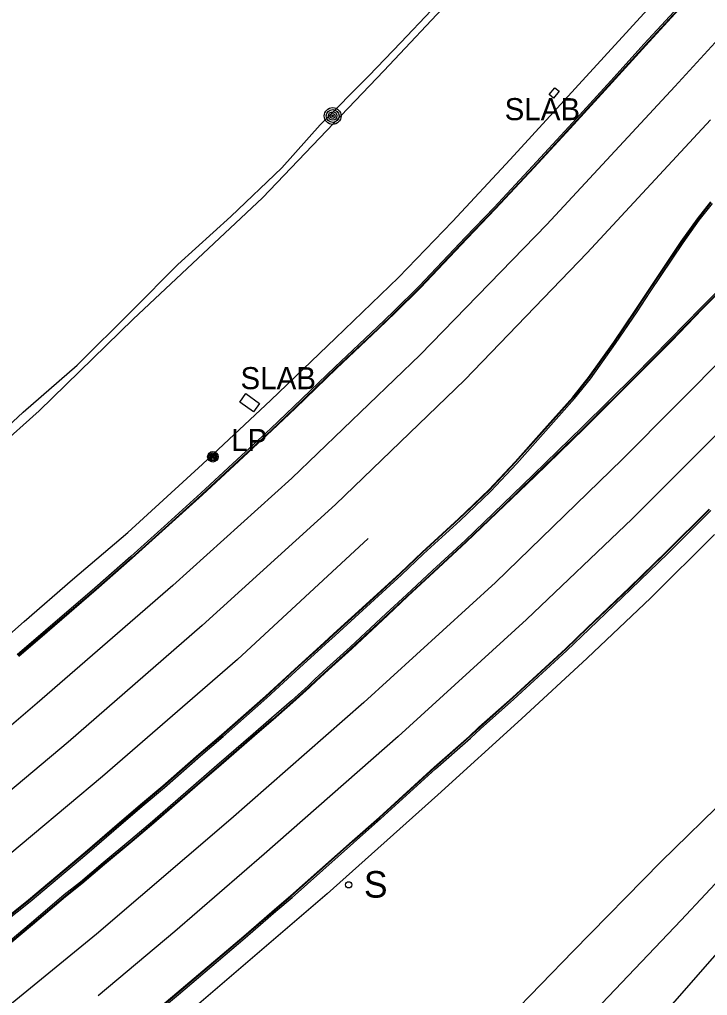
# Model space of a CAD drawing. Extents: x 368532 to 392481, y 10654822 to 10676899.
# Drawn here: x 390273.6 to 390429.4, y 10659260.8 to 10659481.7 of the extents above; entities that cross this region are included whole.
import ezdxf

# ---------------------------------------------------------------- set-up
doc = ezdxf.new("R2010")
doc.units = 0
for name, color, linetype in [('p_dtm retaining wall', 7, 'Continuous'), ('p_dtm sidewalk', 7, 'Continuous'), ('p_dtm slab', 7, 'Continuous'), ('p_road - paved curb', 7, 'Continuous'), ('p_road dirt road', 7, 'Continuous'), ('p_road general road feature', 7, 'Continuous'), ('p_road paint stripe', 7, 'Continuous'), ('p_structure building', 7, 'Continuous'), ('p_structure fence', 7, 'Continuous'), ('p_structure sign', 7, 'Continuous'), ('p_utility general pole', 7, 'Continuous')]:
    doc.layers.add(name, color=color, linetype=linetype)

msp = doc.modelspace()

# ---------------------------------------------------------------- linework, layer by layer
at = {"layer": 'p_dtm retaining wall'}
for p, q in [((390430.99, 10659365.13), (390416.51, 10659350.81)), ((390416.51, 10659350.81), (390402.14, 10659337.12)), ((390402.14, 10659337.12), (390387.22, 10659323.43)), ((390387.22, 10659323.43), (390368.31, 10659306.18)), ((390368.31, 10659306.18), (390343.25, 10659283.76)), ((390343.25, 10659283.76), (390321.58, 10659265.19)), ((390321.58, 10659265.19), (390300.65, 10659247.37))]:
    msp.add_line(p, q, dxfattribs=at)
at = {"layer": 'p_dtm sidewalk'}
for p, q in [((390399.41, 10659466.13), (390420.35, 10659489.05)), ((390384.64, 10659450.02), (390399.41, 10659466.13)), ((390371.62, 10659436), (390384.64, 10659450.02)), ((390359.35, 10659423.31), (390371.62, 10659436)), ((390345.1, 10659409.56), (390359.35, 10659423.31)), ((390330.46, 10659395.5), (390345.1, 10659409.56)), ((390315, 10659381.07), (390330.46, 10659395.5)), ((390298.08, 10659365.55), (390315, 10659381.07)), ((390285.59, 10659354.94), (390298.08, 10659365.55)), ((390274.64, 10659345.42), (390285.59, 10659354.94)), ((390258.25, 10659331.16), (390274.64, 10659345.42))]:
    msp.add_line(p, q, dxfattribs=at)
at = {"layer": 'p_dtm slab'}
for p, q in [((390393.52, 10659464.73), (390394.78, 10659466.27)), ((390394.78, 10659466.27), (390395.76, 10659465.47)), ((390394.5, 10659463.93), (390393.52, 10659464.73)), ((390395.76, 10659465.47), (390394.5, 10659463.93)), ((390323.43, 10659395.09), (390324.81, 10659397.02)), ((390324.81, 10659397.02), (390327.92, 10659394.8)), ((390326.54, 10659392.87), (390323.43, 10659395.09)), ((390327.92, 10659394.8), (390326.54, 10659392.87))]:
    msp.add_line(p, q, dxfattribs=at)
at = {"layer": 'p_road - paved curb'}
for p, q in [((390428.62, 10659490.99), (390415.05, 10659476.19)), ((390428.88, 10659490.75), (390415.31, 10659475.95)), ((390428.99, 10659490.65), (390415.42, 10659475.85)), ((390415.05, 10659476.19), (390407.44, 10659467.81)), ((390415.31, 10659475.95), (390407.7, 10659467.57)), ((390415.42, 10659475.85), (390407.81, 10659467.47)), ((390407.44, 10659467.81), (390397.93, 10659457.41)), ((390407.7, 10659467.57), (390398.19, 10659457.17)), ((390407.81, 10659467.47), (390398.3, 10659457.07)), ((390397.93, 10659457.41), (390389.77, 10659448.53)), ((390398.19, 10659457.17), (390390.03, 10659448.29)), ((390398.3, 10659457.07), (390390.14, 10659448.19)), ((390389.77, 10659448.53), (390381.03, 10659439.18)), ((390390.03, 10659448.29), (390381.28, 10659438.94)), ((390390.14, 10659448.19), (390381.39, 10659438.84)), ((390427.11, 10659436.61), (390430.12, 10659440.41)), ((390427.23, 10659436.52), (390430.23, 10659440.31)), ((390427.51, 10659436.31), (390430.5, 10659440.09)), ((390381.03, 10659439.18), (390374.56, 10659432.46)), ((390381.28, 10659438.94), (390374.81, 10659432.21)), ((390381.39, 10659438.84), (390374.92, 10659432.11)), ((390423.43, 10659431.42), (390427.11, 10659436.61)), ((390423.55, 10659431.33), (390427.23, 10659436.52)), ((390423.84, 10659431.14), (390427.51, 10659436.31)), ((390374.56, 10659432.46), (390364.03, 10659421.34)), ((390374.81, 10659432.21), (390364.28, 10659421.09)), ((390374.92, 10659432.11), (390364.39, 10659420.99)), ((390415.98, 10659420.35), (390423.43, 10659431.42)), ((390416.1, 10659420.27), (390423.55, 10659431.33)), ((390416.4, 10659420.07), (390423.84, 10659431.14)), ((390434.89, 10659423.57), (390427.91, 10659416.53)), ((390435.13, 10659423.33), (390428.16, 10659416.29)), ((390435.24, 10659423.22), (390428.27, 10659416.18)), ((390364.03, 10659421.34), (390358.25, 10659415.64)), ((390364.28, 10659421.09), (390358.5, 10659415.39)), ((390364.39, 10659420.99), (390358.6, 10659415.28)), ((390413, 10659415.81), (390415.98, 10659420.35)), ((390413.12, 10659415.73), (390416.1, 10659420.27)), ((390413.42, 10659415.53), (390416.4, 10659420.07)), ((390358.25, 10659415.64), (390354.53, 10659412.04)), ((390408.12, 10659408.63), (390413, 10659415.81)), ((390408.24, 10659408.54), (390413.12, 10659415.73)), ((390408.53, 10659408.34), (390413.42, 10659415.53)), ((390427.91, 10659416.53), (390420.82, 10659409.27)), ((390428.16, 10659416.29), (390421.07, 10659409.03)), ((390428.27, 10659416.18), (390421.18, 10659408.92)), ((390358.5, 10659415.39), (390354.78, 10659411.79)), ((390358.6, 10659415.28), (390354.88, 10659411.68)), ((390354.53, 10659412.04), (390344.98, 10659403.03)), ((390354.78, 10659411.79), (390345.23, 10659402.78)), ((390354.88, 10659411.68), (390345.33, 10659402.67)), ((390420.82, 10659409.27), (390412.89, 10659401.21)), ((390421.07, 10659409.03), (390413.13, 10659400.97)), ((390421.18, 10659408.92), (390413.24, 10659400.86)), ((390402.45, 10659400.65), (390408.12, 10659408.63)), ((390402.57, 10659400.56), (390408.24, 10659408.54)), ((390402.85, 10659400.35), (390408.53, 10659408.34)), ((390344.98, 10659403.03), (390335.68, 10659394.07)), ((390345.23, 10659402.78), (390335.93, 10659393.82)), ((390345.33, 10659402.67), (390336.03, 10659393.71)), ((390398.9, 10659396.25), (390402.45, 10659400.65)), ((390399.01, 10659396.15), (390402.57, 10659400.56)), ((390399.28, 10659395.93), (390402.85, 10659400.35)), ((390412.89, 10659401.21), (390401.08, 10659389.48)), ((390413.13, 10659400.97), (390401.32, 10659389.23)), ((390413.24, 10659400.86), (390401.43, 10659389.12)), ((390391.8, 10659388.28), (390398.9, 10659396.25)), ((390391.91, 10659388.18), (390399.01, 10659396.15)), ((390392.17, 10659387.95), (390399.28, 10659395.93)), ((390335.68, 10659394.07), (390330.36, 10659389.04)), ((390335.93, 10659393.82), (390330.6, 10659388.78)), ((390336.03, 10659393.71), (390330.7, 10659388.67)), ((390330.36, 10659389.04), (390322.88, 10659382.11)), ((390401.08, 10659389.48), (390389.89, 10659378.62)), ((390401.32, 10659389.23), (390390.14, 10659378.37)), ((390401.43, 10659389.12), (390390.24, 10659378.26)), ((390330.6, 10659388.78), (390323.12, 10659381.85)), ((390330.7, 10659388.67), (390323.22, 10659381.74)), ((390385.79, 10659381.57), (390391.8, 10659388.28)), ((390385.9, 10659381.47), (390391.91, 10659388.18)), ((390386.16, 10659381.23), (390392.17, 10659387.95)), ((390322.88, 10659382.11), (390314.63, 10659374.45)), ((390323.12, 10659381.85), (390314.87, 10659374.19)), ((390323.22, 10659381.74), (390314.97, 10659374.08)), ((390379.88, 10659375.24), (390385.79, 10659381.57)), ((390379.99, 10659375.13), (390385.9, 10659381.47)), ((390380.24, 10659374.89), (390386.16, 10659381.23)), ((390389.89, 10659378.62), (390383.07, 10659372.03)), ((390390.14, 10659378.37), (390383.32, 10659371.78)), ((390390.24, 10659378.26), (390383.42, 10659371.67)), ((390314.63, 10659374.45), (390306.31, 10659366.92)), ((390314.87, 10659374.19), (390306.54, 10659366.66)), ((390314.97, 10659374.08), (390306.64, 10659366.55)), ((390372.98, 10659368.7), (390379.88, 10659375.24)), ((390373.08, 10659368.59), (390379.99, 10659375.13)), ((390373.32, 10659368.33), (390380.24, 10659374.89)), ((390383.07, 10659372.03), (390374.46, 10659363.8)), ((390383.32, 10659371.78), (390374.7, 10659363.55)), ((390383.42, 10659371.67), (390374.8, 10659363.44)), ((390420, 10659361.2), (390429.74, 10659370.87)), ((390420.11, 10659361.09), (390429.85, 10659370.76)), ((390420.35, 10659360.84), (390430.1, 10659370.52)), ((390306.31, 10659366.92), (390298.75, 10659360.11)), ((390364.72, 10659361.13), (390372.98, 10659368.7)), ((390364.82, 10659361.02), (390373.08, 10659368.59)), ((390365.06, 10659360.76), (390373.32, 10659368.33)), ((390306.54, 10659366.66), (390298.98, 10659359.85)), ((390306.64, 10659366.55), (390299.08, 10659359.74)), ((390374.46, 10659363.8), (390367.06, 10659356.96)), ((390374.7, 10659363.55), (390367.3, 10659356.7)), ((390374.8, 10659363.44), (390367.4, 10659356.59)), ((390359.75, 10659356.38), (390364.72, 10659361.13)), ((390359.85, 10659356.27), (390364.82, 10659361.02)), ((390360.09, 10659356.01), (390365.06, 10659360.76)), ((390411.69, 10659353.11), (390420, 10659361.2)), ((390411.79, 10659353), (390420.11, 10659361.09)), ((390412.04, 10659352.75), (390420.35, 10659360.84)), ((390298.75, 10659360.11), (390290.59, 10659352.97)), ((390298.98, 10659359.85), (390290.82, 10659352.7)), ((390299.08, 10659359.74), (390290.92, 10659352.59)), ((390353.62, 10659350.77), (390359.75, 10659356.38)), ((390353.72, 10659350.66), (390359.85, 10659356.27)), ((390353.96, 10659350.4), (390360.09, 10659356.01)), ((390367.06, 10659356.96), (390361.17, 10659351.5)), ((390367.3, 10659356.7), (390361.41, 10659351.24)), ((390367.4, 10659356.59), (390361.51, 10659351.13)), ((390290.59, 10659352.97), (390279.47, 10659343.41)), ((390290.82, 10659352.7), (390279.7, 10659343.14)), ((390290.92, 10659352.59), (390279.8, 10659343.03)), ((390361.17, 10659351.5), (390356.62, 10659347.26)), ((390402.19, 10659344.07), (390411.69, 10659353.11)), ((390402.29, 10659343.96), (390411.79, 10659353)), ((390402.54, 10659343.71), (390412.04, 10659352.75)), ((390344.68, 10659342.64), (390353.62, 10659350.77)), ((390344.78, 10659342.53), (390353.72, 10659350.66)), ((390345.02, 10659342.27), (390353.96, 10659350.4)), ((390361.41, 10659351.24), (390356.86, 10659347)), ((390361.51, 10659351.13), (390356.96, 10659346.89)), ((390356.62, 10659347.26), (390348.45, 10659339.64)), ((390356.86, 10659347), (390348.69, 10659339.38)), ((390356.96, 10659346.89), (390348.79, 10659339.27)), ((390279.47, 10659343.41), (390273.05, 10659337.91)), ((390279.7, 10659343.14), (390273.27, 10659337.64)), ((390279.8, 10659343.03), (390273.37, 10659337.53)), ((390342.53, 10659340.64), (390344.68, 10659342.64)), ((390342.63, 10659340.53), (390344.78, 10659342.53)), ((390397.18, 10659339.25), (390402.19, 10659344.07)), ((390397.28, 10659339.14), (390402.29, 10659343.96)), ((390397.52, 10659338.89), (390402.54, 10659343.71)), ((390335.8, 10659334.58), (390342.53, 10659340.64)), ((390335.9, 10659334.47), (390342.63, 10659340.53)), ((390342.87, 10659340.27), (390345.02, 10659342.27)), ((390336.14, 10659334.21), (390342.87, 10659340.27)), ((390348.45, 10659339.64), (390343.16, 10659334.84)), ((390348.69, 10659339.38), (390343.4, 10659334.58)), ((390348.79, 10659339.27), (390343.5, 10659334.47)), ((390385.2, 10659328.23), (390397.18, 10659339.25)), ((390385.3, 10659328.12), (390397.28, 10659339.14)), ((390385.54, 10659327.86), (390397.52, 10659338.89)), ((390329.24, 10659328.51), (390335.8, 10659334.58)), ((390329.34, 10659328.4), (390335.9, 10659334.47)), ((390329.58, 10659328.14), (390336.14, 10659334.21)), ((390343.16, 10659334.84), (390340.46, 10659332.35)), ((390343.4, 10659334.58), (390340.7, 10659332.09)), ((390343.5, 10659334.47), (390340.8, 10659331.98)), ((390340.46, 10659332.35), (390338.89, 10659330.88)), ((390340.7, 10659332.09), (390339.13, 10659330.62)), ((390340.8, 10659331.98), (390339.23, 10659330.51)), ((390338.89, 10659330.88), (390335.15, 10659327.49)), ((390339.13, 10659330.62), (390335.38, 10659327.23)), ((390339.23, 10659330.51), (390335.48, 10659327.12)), ((390319.32, 10659319.76), (390329.24, 10659328.51)), ((390319.42, 10659319.65), (390329.34, 10659328.4)), ((390319.65, 10659319.38), (390329.58, 10659328.14)), ((390335.15, 10659327.49), (390330.64, 10659323.53)), ((390335.38, 10659327.23), (390330.87, 10659323.26)), ((390335.48, 10659327.12), (390330.97, 10659323.15)), ((390377.6, 10659321.47), (390385.2, 10659328.23)), ((390377.7, 10659321.36), (390385.3, 10659328.12)), ((390377.94, 10659321.1), (390385.54, 10659327.86)), ((390330.64, 10659323.53), (390326.46, 10659319.93)), ((390330.87, 10659323.26), (390326.69, 10659319.66)), ((390330.97, 10659323.15), (390326.79, 10659319.55)), ((390375.37, 10659319.41), (390377.6, 10659321.47)), ((390375.47, 10659319.3), (390377.7, 10659321.36)), ((390375.71, 10659319.04), (390377.94, 10659321.1)), ((390314.18, 10659315.4), (390319.32, 10659319.76)), ((390314.28, 10659315.29), (390319.42, 10659319.65)), ((390314.51, 10659315.02), (390319.65, 10659319.38)), ((390326.46, 10659319.93), (390318.26, 10659312.83)), ((390326.69, 10659319.66), (390318.49, 10659312.56)), ((390326.79, 10659319.55), (390318.59, 10659312.45)), ((390367.46, 10659312.43), (390375.37, 10659319.41)), ((390367.56, 10659312.32), (390375.47, 10659319.3)), ((390367.79, 10659312.06), (390375.71, 10659319.04)), ((390306.03, 10659308.24), (390314.18, 10659315.4)), ((390306.13, 10659308.13), (390314.28, 10659315.29)), ((390306.36, 10659307.86), (390314.51, 10659315.02)), ((390318.26, 10659312.83), (390313.55, 10659308.75)), ((390318.49, 10659312.56), (390313.78, 10659308.48)), ((390318.59, 10659312.45), (390313.88, 10659308.37)), ((390354.99, 10659301.09), (390367.46, 10659312.43)), ((390355.09, 10659300.98), (390367.56, 10659312.32)), ((390355.32, 10659300.72), (390367.79, 10659312.06)), ((390301.44, 10659304.37), (390306.03, 10659308.24)), ((390301.54, 10659304.26), (390306.13, 10659308.13)), ((390301.76, 10659303.99), (390306.36, 10659307.86)), ((390313.55, 10659308.75), (390303.66, 10659300.16)), ((390313.78, 10659308.48), (390303.89, 10659299.89)), ((390313.88, 10659308.37), (390303.99, 10659299.78)), ((390296.22, 10659299.9), (390301.44, 10659304.37)), ((390296.32, 10659299.79), (390301.54, 10659304.26)), ((390296.55, 10659299.52), (390301.76, 10659303.99)), ((390348.88, 10659295.7), (390354.99, 10659301.09)), ((390348.98, 10659295.59), (390355.09, 10659300.98)), ((390349.21, 10659295.33), (390355.32, 10659300.72)), ((390288.45, 10659293.22), (390296.22, 10659299.9)), ((390288.55, 10659293.11), (390296.32, 10659299.79)), ((390288.77, 10659292.84), (390296.55, 10659299.52)), ((390303.66, 10659300.16), (390298.77, 10659295.98)), ((390303.89, 10659299.89), (390298.99, 10659295.72)), ((390303.99, 10659299.78), (390299.09, 10659295.6)), ((390298.77, 10659295.98), (390292.5, 10659290.83)), ((390298.99, 10659295.72), (390292.72, 10659290.57)), ((390299.09, 10659295.6), (390292.82, 10659290.45)), ((390334.94, 10659283.33), (390348.88, 10659295.7)), ((390335.04, 10659283.22), (390348.98, 10659295.59)), ((390335.27, 10659282.95), (390349.21, 10659295.33)), ((390275.61, 10659282.44), (390288.45, 10659293.22)), ((390275.71, 10659282.32), (390288.55, 10659293.11)), ((390275.93, 10659282.05), (390288.77, 10659292.84)), ((390292.5, 10659290.83), (390287.33, 10659286.45)), ((390292.72, 10659290.57), (390287.55, 10659286.18)), ((390292.82, 10659290.45), (390287.65, 10659286.06)), ((390287.33, 10659286.45), (390283.65, 10659283.52)), ((390287.55, 10659286.18), (390283.87, 10659283.25)), ((390287.65, 10659286.06), (390283.97, 10659283.13)), ((390283.65, 10659283.52), (390276.17, 10659277.15)), ((390283.87, 10659283.25), (390276.39, 10659276.88)), ((390283.97, 10659283.13), (390276.49, 10659276.77)), ((390331.27, 10659280.21), (390334.94, 10659283.33)), ((390331.37, 10659280.1), (390335.04, 10659283.22)), ((390331.6, 10659279.83), (390335.27, 10659282.95)), ((390269.4, 10659277.42), (390275.61, 10659282.44)), ((390269.49, 10659277.3), (390275.71, 10659282.32)), ((390269.72, 10659277.03), (390275.93, 10659282.05)), ((390324.34, 10659274.21), (390331.27, 10659280.21)), ((390324.44, 10659274.1), (390331.37, 10659280.1)), ((390324.67, 10659273.83), (390331.6, 10659279.83)), ((390276.17, 10659277.15), (390268.14, 10659270.43)), ((390276.39, 10659276.88), (390268.37, 10659270.16)), ((390276.49, 10659276.77), (390268.46, 10659270.04)), ((390309.21, 10659261.36), (390324.34, 10659274.21)), ((390309.31, 10659261.25), (390324.44, 10659274.1)), ((390309.53, 10659260.98), (390324.67, 10659273.83)), ((390299.74, 10659253.48), (390309.21, 10659261.36)), ((390299.84, 10659253.36), (390309.31, 10659261.25)), ((390300.06, 10659253.1), (390309.53, 10659260.98))]:
    msp.add_line(p, q, dxfattribs=at)
at = {"layer": 'p_road dirt road'}
for p, q in [((390445.42, 10659317.02), (390418.78, 10659291.01)), ((390445.4, 10659301.32), (390423.38, 10659277.78)), ((390418.78, 10659291.01), (390398.97, 10659270.8)), ((390423.38, 10659277.78), (390405.44, 10659258.95)), ((390398.97, 10659270.8), (390372.84, 10659243.94))]:
    msp.add_line(p, q, dxfattribs=at)
at = {"layer": 'p_road general road feature'}
for p, q in [((390359.88, 10659476.51), (390366.78, 10659483.74)), ((390352.66, 10659468.97), (390359.88, 10659476.51)), ((390341.61, 10659457.84), (390352.66, 10659468.97)), ((390332.93, 10659448.17), (390341.61, 10659457.84)), ((390321.42, 10659437.13), (390332.93, 10659448.17)), ((390309.4, 10659426.24), (390321.42, 10659437.13)), ((390299.08, 10659415.86), (390309.4, 10659426.24)), ((390286.62, 10659403.44), (390299.08, 10659415.86)), ((390274.39, 10659392.8), (390286.62, 10659403.44)), ((390264.71, 10659383.8), (390274.39, 10659392.8))]:
    msp.add_line(p, q, dxfattribs=at)
at = {"layer": 'p_road paint stripe'}
for p, q in [((390448.59, 10659495.73), (390421.96, 10659466.54)), ((390421.96, 10659466.54), (390393.01, 10659435.33)), ((390430.02, 10659458.98), (390402.12, 10659428.89)), ((390393.01, 10659435.33), (390364.3, 10659405.83)), ((390402.12, 10659428.89), (390374.39, 10659400.16)), ((390459.24, 10659415.57), (390427.75, 10659384.16)), ((390438.08, 10659410.39), (390410.04, 10659382.08)), ((390364.3, 10659405.83), (390335.24, 10659377.88)), ((390374.39, 10659400.16), (390345.13, 10659371.9)), ((390427.75, 10659384.16), (390412.28, 10659368.7)), ((390410.04, 10659382.08), (390381.34, 10659354.28)), ((390335.24, 10659377.88), (390308.26, 10659353.6)), ((390345.13, 10659371.9), (390314.9, 10659344.56)), ((390412.28, 10659368.7), (390388.4, 10659345.87)), ((390352.54, 10659364.23), (390322.92, 10659336.83)), ((390308.26, 10659353.6), (390277.56, 10659326.91)), ((390381.34, 10659354.28), (390351.5, 10659327.08)), ((390388.4, 10659345.87), (390359.29, 10659319.42)), ((390314.9, 10659344.56), (390284.6, 10659318.1)), ((390322.92, 10659336.83), (390292.36, 10659310.31)), ((390351.5, 10659327.08), (390321.38, 10659300.71)), ((390277.56, 10659326.91), (390246.01, 10659300.23)), ((390359.29, 10659319.42), (390328.96, 10659292.76)), ((390284.6, 10659318.1), (390253.64, 10659292.18)), ((390292.36, 10659310.31), (390260.91, 10659284.03)), ((390321.38, 10659300.71), (390290.99, 10659274.65)), ((390328.96, 10659292.76), (390308.7, 10659275.26)), ((390290.99, 10659274.65), (390260.25, 10659249.54)), ((390308.7, 10659275.26), (390291.36, 10659260.67))]:
    msp.add_line(p, q, dxfattribs=at)
at = {"layer": 'p_structure building'}
msp.add_lwpolyline([(390450.86, 10659219.97), (390600.22, 10659252.28), (390619.71, 10659161.22), (390388.37, 10659111.1), (390389.03, 10659107.38), (390381.67, 10659105.74), (390361.2, 10659200.9), (390372.92, 10659203.44), (390438.52, 10659278.23)], close=True, dxfattribs=at)
at = {"layer": 'p_structure fence'}
for p, q in [((390396.55, 10659513.08), (390356.05, 10659470.1)), ((390356.05, 10659470.1), (390328.59, 10659441.37)), ((390328.59, 10659441.37), (390299.33, 10659413.85)), ((390299.33, 10659413.85), (390278.01, 10659393.09)), ((390278.01, 10659393.09), (390249.74, 10659368.06))]:
    msp.add_line(p, q, dxfattribs=at)
at = {"layer": 'p_structure sign'}
msp.add_circle((390348.09, 10659285.81), 0.713, dxfattribs=at)
at = {"layer": 'p_utility general pole'}
for centre, radius in [((390344.48, 10659459.87), 1.9), ((390344.48, 10659459.87), 1.44), ((390344.48, 10659459.87), 0.973), ((390344.48, 10659459.87), 0.539), ((390344.48, 10659459.87), 0.192), ((390317.35, 10659382.71), 1.19), ((390317.35, 10659382.71), 0.901), ((390317.35, 10659382.71), 0.608), ((390317.35, 10659382.71), 0.337), ((390317.35, 10659382.71), 0.12)]:
    msp.add_circle(centre, radius, dxfattribs=at)

# ---------------------------------------------------------------- texts
at = {"layer": 'p_dtm slab'}
for p in [(390381.56, 10659458.92), (390321.74, 10659398.02)]:
    msp.add_text(' SLAB', height=5, dxfattribs=at).set_placement(p)
at = {"layer": 'p_structure sign'}
msp.add_text('S', height=6, dxfattribs=at).set_placement((390351.55, 10659282.92))
at = {"layer": 'p_utility general pole'}
msp.add_text('LP', height=5, dxfattribs=at).set_placement((390321.47, 10659384))

doc.saveas('drawing.dxf')
